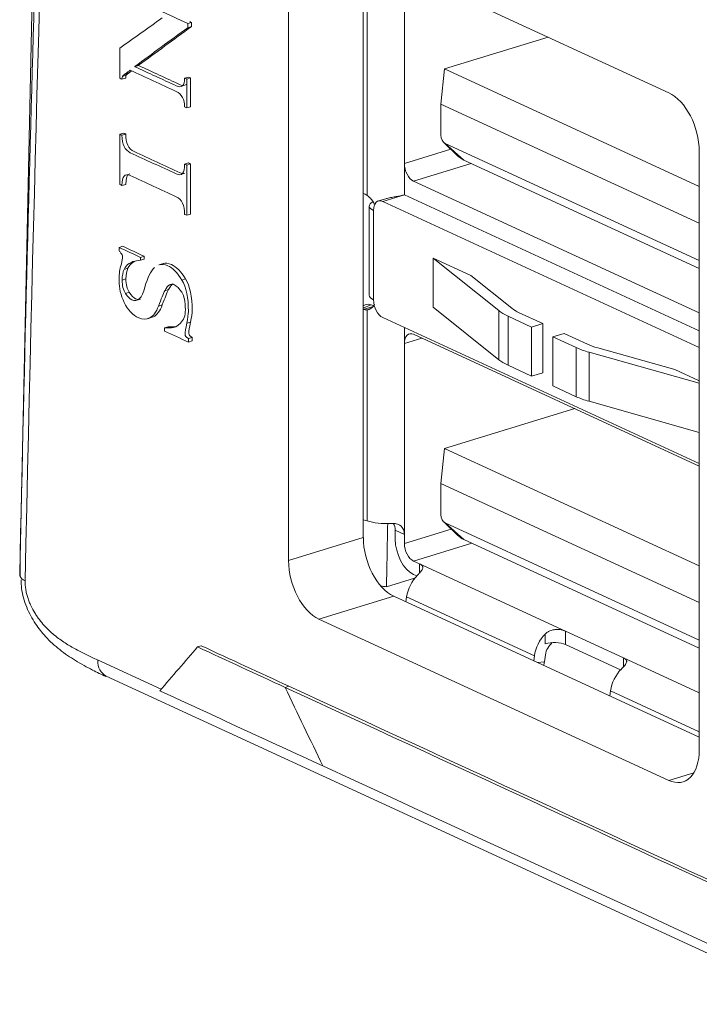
# Model space of a CAD drawing. Header units: millimetres. Extents: x 990 to 1809, y 0 to 562.
# Tile 475 of 550: x 1548 to 1562, y 157 to 177. Entities that reach past the tile are written whole.
import ezdxf

# ---------------------------------------------------------------- set-up
doc = ezdxf.new("R2010")
doc.units = ezdxf.units.MM
doc.layers.add('1', color=7, linetype='Continuous', true_color=0xffffff)
doc.layers.add('10', color=7, linetype='Continuous')

msp = doc.modelspace()

# ---------------------------------------------------------------- linework, layer by layer
at = {"layer": '1', "color": 7, "linetype": 'Continuous', "lineweight": 18}
for p, q in [((1548.746, 199.235), (1548.015, 165.687)), ((1554.224, 179.016), (1561.483, 175.667)), ((1555.144, 166.434), (1555.144, 178.591)), ((1553.593, 165.96), (1553.593, 178.38)), ((1551.577, 177.131), (1551.5, 177.107)), ((1551.577, 177.045), (1551.5, 177.021)), ((1550.481, 176.24), (1550.403, 176.216)), ((1550.481, 176.235), (1550.403, 176.211)), ((1550.226, 176.035), (1550.148, 176.011)), ((1550.263, 176.073), (1550.186, 176.049)), ((1550.293, 176.091), (1550.215, 176.067)), ((1550.215, 175.976), (1550.137, 175.952)), ((1551.514, 175.997), (1551.437, 175.973)), ((1551.558, 175.977), (1551.48, 175.953)), ((1551.558, 175.38), (1551.48, 175.357)), ((1550.17, 174.834), (1550.093, 174.81)), ((1550.215, 174.813), (1550.137, 174.789)), ((1562.114, 174.449), (1562.114, 162.03)), ((1551.514, 174.214), (1551.437, 174.19)), ((1551.558, 174.194), (1551.48, 174.17)), ((1550.215, 173.769), (1550.137, 173.746)), ((1551.558, 173.15), (1551.48, 173.126)), ((1550.152, 172.483), (1550.075, 172.459)), ((1550.36, 172.148), (1550.283, 172.124)), ((1550.6, 172.276), (1550.522, 172.253)), ((1550.6, 172.217), (1550.522, 172.193)), ((1550.997, 172.125), (1550.9, 172.095)), ((1550.26, 172.027), (1550.182, 172.003)), ((1550.218, 171.804), (1550.14, 171.78)), ((1551.455, 171.806), (1551.378, 171.782)), ((1550.287, 171.529), (1550.209, 171.505)), ((1551.104, 171.584), (1551.026, 171.56)), ((1551.199, 171.706), (1551.121, 171.682)), ((1550.972, 171.267), (1550.895, 171.243)), ((1550.663, 170.979), (1550.76, 171.008)), ((1550.788, 171.019), (1550.711, 170.996)), ((1551.558, 170.907), (1551.48, 170.884)), ((1551.098, 170.814), (1551.02, 170.791)), ((1551.241, 170.812), (1551.164, 170.788)), ((1551.592, 170.591), (1551.515, 170.567)), ((1551.592, 170.518), (1551.515, 170.494)), ((1553.593, 165.96), (1555.144, 166.434)), ((1555.625, 165.412), (1556.209, 165.591)), ((1555.775, 165.216), (1554.224, 164.742)), ((1562.114, 162.292), (1555.775, 165.216)), ((1561.483, 161.394), (1554.224, 164.742)), ((1551.78, 164.189), (1551.702, 164.165)), ((1549.632, 163.895), (1550.951, 163.286)), ((1549.81, 163.559), (1653.312, 115.815)), ((1553.601, 163.349), (1553.523, 163.325)), ((1553.601, 163.349), (1553.523, 163.325)), ((1561.483, 161.394), (1562.001, 161.552))]:
    msp.add_line(p, q, dxfattribs=at)
for centre, major_axis, ratio, start_param, end_param in [((1549.938, 41.952), (-0.023, 159.338), 0.017826, 0.192467, 0.683133), ((1550.326, 42.071), (-0.417, 159.233), 0.019797, 0.544318, 0.682164), ((1561.483, 174.741), (-0.292, 0.956), 0.585049, 4.231114, 5.80191), ((1554.965, 198.273), (0.952, 79.213), 0.014631, 4.284796, 4.302957), ((1555.775, 166.143), (0.292, -0.956), 0.585049, 4.231114, 5.80191), ((1554.224, 165.669), (-0.292, 0.956), 0.585049, 1.089521, 2.660317), ((1548.515, 165.653), (0.5, -0.011), 0.397957, 3.141356, 3.314518), ((1548.515, 165.653), (0.5, -0.011), 0.397957, 3.314514, 3.83313), ((1554.965, 164.907), (-1.5, 0), 0.375419, 4.256974, 4.345353), ((1550.02, 164.013), (-0.209, -0.454), 0.718873, 5.282899, 6.283177), ((1561.483, 162.321), (-0.292, 0.956), 0.585049, 2.660317, 4.231114)]:
    msp.add_ellipse(centre, major_axis=major_axis, ratio=ratio, start_param=start_param, end_param=end_param, dxfattribs=at)
for points, knots in [([(1550.183, 177.776), (1550.214, 177.721), (1550.256, 177.681), (1550.309, 177.656), (1550.706, 177.473), (1551.103, 177.29), (1551.5, 177.107)], [0, 0, 0, 0, 0.5, 0.5, 0.5, 1, 1, 1, 1]), ([(1550.403, 176.211), (1550.69, 176.079), (1550.977, 175.947), (1551.264, 175.814), (1551.317, 175.79), (1551.359, 175.79), (1551.391, 175.817)], [0, 0, 0, 0, 0.5, 0.5, 0.5, 1, 1, 1, 1]), ([(1550.481, 176.235), (1550.768, 176.103), (1551.055, 175.97), (1551.342, 175.838), (1551.395, 175.813), (1551.437, 175.814), (1551.468, 175.841)], [0, 0, 0, 0, 0.5, 0.5, 0.5, 1, 1, 1, 1]), ([(1551.391, 175.574), (1551.361, 175.63), (1551.318, 175.67), (1551.264, 175.695), (1550.945, 175.842), (1550.625, 175.99), (1550.306, 176.137)], [0, 0, 0, 0, 0.5, 0.5, 0.5, 1, 1, 1, 1]), ([(1550.137, 174.789), (1550.137, 174.599), (1550.195, 174.478), (1550.309, 174.425), (1550.628, 174.278), (1550.946, 174.132), (1551.264, 173.985), (1551.379, 173.932), (1551.437, 174), (1551.437, 174.19)], [0, 0, 0, 0, 0.333333, 0.333333, 0.333333, 0.666667, 0.666667, 0.666667, 1, 1, 1, 1]), ([(1550.215, 174.813), (1550.215, 174.623), (1550.272, 174.502), (1550.387, 174.449), (1550.705, 174.302), (1551.023, 174.155), (1551.342, 174.009), (1551.378, 173.992), (1551.408, 173.987), (1551.433, 173.994)], [0, 0, 0, 0, 0.432383, 0.432383, 0.432383, 0.864766, 0.864766, 0.864766, 1, 1, 1, 1]), ([(1551.437, 173.146), (1551.437, 173.336), (1551.379, 173.458), (1551.264, 173.512), (1550.946, 173.658), (1550.628, 173.805), (1550.309, 173.952), (1550.195, 174.005), (1550.137, 173.936), (1550.137, 173.746)], [0, 0, 0, 0, 0.333333, 0.333333, 0.333333, 0.666667, 0.666667, 0.666667, 1, 1, 1, 1]), ([(1550.983, 172.121), (1551.039, 172.139), (1551.099, 172.133), (1551.163, 172.104), (1551.266, 172.056), (1551.363, 171.957), (1551.455, 171.806)], [0, 0, 0, 0, 0.389313, 0.389313, 0.389313, 1, 1, 1, 1]), ([(1550.184, 171.314), (1550.111, 171.469), (1550.075, 171.617), (1550.075, 171.76), (1550.075, 171.851), (1550.079, 171.918), (1550.087, 171.962)], [0, 0, 0, 0, 0.5, 0.5, 0.5, 1, 1, 1, 1]), ([(1550.906, 172.097), (1550.962, 172.115), (1551.022, 172.11), (1551.086, 172.08), (1551.189, 172.033), (1551.286, 171.934), (1551.378, 171.782)], [0, 0, 0, 0, 0.389313, 0.389313, 0.389313, 1, 1, 1, 1]), ([(1551.378, 171.782), (1551.469, 171.631), (1551.515, 171.413), (1551.515, 171.128), (1551.515, 171.072), (1551.503, 170.99), (1551.48, 170.884)], [0, 0, 0, 0, 0.5, 0.5, 0.5, 1, 1, 1, 1]), ([(1551.455, 171.806), (1551.546, 171.655), (1551.592, 171.437), (1551.592, 171.152), (1551.592, 171.096), (1551.581, 171.014), (1551.558, 170.907)], [0, 0, 0, 0, 0.5, 0.5, 0.5, 1, 1, 1, 1]), ([(1550.209, 171.505), (1550.255, 171.435), (1550.299, 171.39), (1550.341, 171.371), (1550.461, 171.316), (1550.552, 171.404), (1550.613, 171.636)], [0, 0, 0, 0, 0.5, 0.5, 0.5, 1, 1, 1, 1]), ([(1550.287, 171.529), (1550.332, 171.458), (1550.377, 171.414), (1550.418, 171.395), (1550.454, 171.378), (1550.488, 171.375), (1550.519, 171.384)], [0, 0, 0, 0, 0.768603, 0.768603, 0.768603, 1, 1, 1, 1]), ([(1551.378, 171.53), (1551.328, 171.606), (1551.277, 171.656), (1551.226, 171.68), (1551.186, 171.698), (1551.151, 171.699), (1551.121, 171.682)], [0, 0, 0, 0, 0.5, 0.5, 0.5, 1, 1, 1, 1]), ([(1551.35, 170.886), (1551.418, 170.952), (1551.452, 171.046), (1551.452, 171.166), (1551.452, 171.332), (1551.427, 171.454), (1551.378, 171.53)], [0, 0, 0, 0, 0.5, 0.5, 0.5, 1, 1, 1, 1]), ([(1550.711, 170.996), (1550.635, 170.962), (1550.561, 170.961), (1550.488, 170.995), (1550.359, 171.054), (1550.258, 171.161), (1550.184, 171.314)], [0, 0, 0, 0, 0.5, 0.5, 0.5, 1, 1, 1, 1]), ([(1551.558, 170.907), (1551.535, 170.802), (1551.523, 170.725), (1551.523, 170.677), (1551.523, 170.646), (1551.546, 170.617), (1551.592, 170.591)], [0, 0, 0, 0, 0.5, 0.5, 0.5, 1, 1, 1, 1]), ([(1551.48, 170.884), (1551.458, 170.778), (1551.446, 170.701), (1551.446, 170.654), (1551.446, 170.622), (1551.469, 170.593), (1551.515, 170.567)], [0, 0, 0, 0, 0.5, 0.5, 0.5, 1, 1, 1, 1]), ([(1548.045, 165.558), (1548.044, 165.498), (1548.053, 165.308), (1548.147, 164.983), (1548.329, 164.647), (1548.566, 164.35), (1548.849, 164.092), (1549.187, 163.871), (1549.502, 163.693), (1549.713, 163.593), (1549.805, 163.553)], [0, 0, 0, 0, 0.056271, 0.179452, 0.30175, 0.410652, 0.551619, 0.702021, 0.869309, 1, 1, 1, 1]), ([(1548.127, 165.535), (1548.126, 165.479), (1548.13, 165.422), (1548.142, 165.349), (1548.144, 165.334), (1548.15, 165.305), (1548.153, 165.29), (1548.164, 165.246), (1548.172, 165.218), (1548.19, 165.16), (1548.2, 165.132), (1548.217, 165.09), (1548.223, 165.077), (1548.235, 165.049), (1548.241, 165.036), (1548.272, 164.969), (1548.299, 164.918), (1548.344, 164.846), (1548.359, 164.822), (1548.391, 164.776), (1548.407, 164.754), (1548.456, 164.69), (1548.489, 164.649), (1548.558, 164.573), (1548.593, 164.537), (1548.647, 164.487), (1548.665, 164.47), (1548.702, 164.438), (1548.72, 164.423), (1548.812, 164.348), (1548.885, 164.295), (1549.034, 164.199), (1549.108, 164.156), (1549.257, 164.075), (1549.332, 164.037), (1549.482, 163.964), (1549.557, 163.929), (1549.632, 163.895)], [0, 0, 0, 0, 0.0625, 0.0625, 0.078125, 0.078125, 0.09375, 0.09375, 0.125, 0.125, 0.15625, 0.15625, 0.171875, 0.171875, 0.1875, 0.1875, 0.25, 0.25, 0.28125, 0.28125, 0.3125, 0.3125, 0.375, 0.375, 0.4375, 0.4375, 0.46875, 0.46875, 0.5, 0.5, 0.625, 0.625, 0.75, 0.75, 0.875, 0.875, 1, 1, 1, 1])]:
    msp.add_open_spline(points, degree=3, knots=knots, dxfattribs=at)
for points, degree in [([(1550.093, 176.598), (1550.386, 176.808), (1550.68, 177.017), (1550.973, 177.227)], 3), ([(1551.577, 177.045), (1551.212, 176.776), (1550.846, 176.508), (1550.481, 176.24)], 3), ([(1551.5, 177.107), (1551.5, 177.078), (1551.5, 177.05), (1551.5, 177.021)], 3), ([(1551.541, 177.147), (1551.553, 177.142), (1551.565, 177.136), (1551.577, 177.131)], 3), ([(1551.577, 177.131), (1551.577, 177.102), (1551.577, 177.073), (1551.577, 177.045)], 3), ([(1551.5, 177.021), (1551.134, 176.753), (1550.769, 176.484), (1550.403, 176.216)], 3), ([(1550.093, 175.973), (1550.093, 176.181), (1550.093, 176.39), (1550.093, 176.598)], 3), ([(1550.403, 176.216), (1550.403, 176.214), (1550.403, 176.213), (1550.403, 176.211)], 3), ([(1550.481, 176.24), (1550.481, 176.238), (1550.481, 176.237), (1550.481, 176.235)], 3), ([(1550.148, 176.011), (1550.141, 175.997), (1550.137, 175.978), (1550.137, 175.952)], 3), ([(1550.186, 176.049), (1550.168, 176.037), (1550.156, 176.025), (1550.148, 176.011)], 3), ([(1550.215, 176.067), (1550.213, 176.067), (1550.203, 176.06), (1550.186, 176.049)], 3), ([(1550.306, 176.137), (1550.276, 176.114), (1550.246, 176.091), (1550.215, 176.067)], 3), ([(1550.226, 176.035), (1550.218, 176.021), (1550.215, 176.002), (1550.215, 175.976)], 3), ([(1550.263, 176.073), (1550.246, 176.061), (1550.234, 176.049), (1550.226, 176.035)], 3), ([(1550.293, 176.091), (1550.291, 176.09), (1550.281, 176.084), (1550.263, 176.073)], 3), ([(1550.335, 176.124), (1550.321, 176.113), (1550.307, 176.102), (1550.293, 176.091)], 3), ([(1550.137, 175.952), (1550.122, 175.959), (1550.108, 175.966), (1550.093, 175.973)], 3), ([(1551.391, 175.817), (1551.421, 175.844), (1551.437, 175.896), (1551.437, 175.973)], 3), ([(1551.437, 175.973), (1551.451, 175.967), (1551.466, 175.96), (1551.48, 175.953)], 3), ([(1551.48, 175.953), (1551.48, 175.754), (1551.48, 175.555), (1551.48, 175.357)], 3), ([(1551.514, 175.997), (1551.529, 175.99), (1551.543, 175.984), (1551.558, 175.977)], 3), ([(1551.558, 175.977), (1551.558, 175.778), (1551.558, 175.579), (1551.558, 175.38)], 3), ([(1551.437, 175.377), (1551.437, 175.454), (1551.421, 175.52), (1551.391, 175.574)], 3), ([(1551.48, 175.357), (1551.466, 175.363), (1551.451, 175.37), (1551.437, 175.377)], 3), ([(1550.093, 174.81), (1550.108, 174.803), (1550.122, 174.796), (1550.137, 174.789)], 3), ([(1550.093, 173.766), (1550.093, 174.114), (1550.093, 174.462), (1550.093, 174.81)], 3), ([(1550.17, 174.834), (1550.185, 174.827), (1550.2, 174.82), (1550.215, 174.813)], 3), ([(1551.437, 174.19), (1551.451, 174.183), (1551.466, 174.177), (1551.48, 174.17)], 3), ([(1551.48, 174.17), (1551.48, 173.822), (1551.48, 173.474), (1551.48, 173.126)], 3), ([(1551.514, 174.214), (1551.529, 174.207), (1551.543, 174.2), (1551.558, 174.194)], 3), ([(1551.558, 174.194), (1551.558, 173.846), (1551.558, 173.498), (1551.558, 173.15)], 3), ([(1550.297, 173.99), (1550.242, 173.974), (1550.215, 173.9), (1550.215, 173.769)], 3), ([(1550.137, 173.746), (1550.122, 173.753), (1550.108, 173.759), (1550.093, 173.766)], 3), ([(1551.48, 173.126), (1551.466, 173.133), (1551.451, 173.14), (1551.437, 173.146)], 3), ([(1550.075, 172.459), (1550.224, 172.39), (1550.373, 172.321), (1550.522, 172.253)], 3), ([(1550.075, 172.389), (1550.075, 172.413), (1550.075, 172.436), (1550.075, 172.459)], 3), ([(1550.115, 172.343), (1550.103, 172.357), (1550.09, 172.372), (1550.075, 172.389)], 3), ([(1550.141, 172.307), (1550.135, 172.318), (1550.126, 172.33), (1550.115, 172.343)], 3), ([(1550.152, 172.483), (1550.301, 172.414), (1550.451, 172.345), (1550.6, 172.276)], 3), ([(1550.087, 171.962), (1550.095, 172.007), (1550.107, 172.059), (1550.124, 172.121)], 3), ([(1550.124, 172.121), (1550.14, 172.183), (1550.149, 172.232), (1550.15, 172.269)], 3), ([(1550.15, 172.269), (1550.15, 172.283), (1550.146, 172.296), (1550.141, 172.307)], 3), ([(1550.283, 172.124), (1550.243, 172.099), (1550.209, 172.059), (1550.182, 172.003)], 3), ([(1550.36, 172.148), (1550.32, 172.123), (1550.287, 172.082), (1550.26, 172.027)], 3), ([(1550.385, 172.17), (1550.356, 172.165), (1550.322, 172.15), (1550.283, 172.124)], 3), ([(1550.406, 172.174), (1550.392, 172.167), (1550.376, 172.158), (1550.36, 172.148)], 3), ([(1550.522, 172.193), (1550.459, 172.183), (1550.414, 172.176), (1550.385, 172.17)], 3), ([(1550.522, 172.253), (1550.522, 172.233), (1550.522, 172.213), (1550.522, 172.193)], 3), ([(1550.6, 172.276), (1550.6, 172.256), (1550.6, 172.237), (1550.6, 172.217)], 3), ([(1550.182, 172.003), (1550.155, 171.948), (1550.141, 171.873), (1550.14, 171.78)], 3), ([(1550.26, 172.027), (1550.232, 171.971), (1550.219, 171.897), (1550.218, 171.804)], 3), ([(1550.613, 171.636), (1550.667, 171.835), (1550.734, 171.97), (1550.814, 172.042)], 3), ([(1550.14, 171.78), (1550.14, 171.666), (1550.163, 171.575), (1550.209, 171.505)], 3), ([(1550.218, 171.804), (1550.218, 171.69), (1550.241, 171.598), (1550.287, 171.529)], 3), ([(1551.026, 171.56), (1550.993, 171.496), (1550.949, 171.391), (1550.895, 171.243)], 3), ([(1551.104, 171.584), (1551.071, 171.519), (1551.027, 171.414), (1550.972, 171.267)], 3), ([(1551.121, 171.682), (1551.091, 171.664), (1551.059, 171.624), (1551.026, 171.56)], 3), ([(1551.199, 171.706), (1551.169, 171.688), (1551.137, 171.648), (1551.104, 171.584)], 3), ([(1550.895, 171.243), (1550.847, 171.113), (1550.785, 171.031), (1550.711, 170.996)], 3), ([(1550.972, 171.267), (1550.925, 171.137), (1550.863, 171.055), (1550.788, 171.019)], 3), ([(1551.02, 170.791), (1551.068, 170.79), (1551.116, 170.789), (1551.164, 170.788)], 3), ([(1551.02, 170.722), (1551.02, 170.745), (1551.02, 170.768), (1551.02, 170.791)], 3), ([(1551.515, 170.494), (1551.35, 170.57), (1551.185, 170.646), (1551.02, 170.722)], 3), ([(1551.098, 170.814), (1551.146, 170.813), (1551.193, 170.813), (1551.241, 170.812)], 3), ([(1551.164, 170.788), (1551.221, 170.787), (1551.282, 170.82), (1551.35, 170.886)], 3), ([(1551.515, 170.567), (1551.515, 170.543), (1551.515, 170.518), (1551.515, 170.494)], 3), ([(1551.592, 170.591), (1551.592, 170.566), (1551.592, 170.542), (1551.592, 170.518)], 3), ([(1548.028, 165.906), (1548.022, 165.63)], 1), ([(1551.702, 164.165), (1551.443, 163.861), (1551.183, 163.557), (1550.923, 163.254)], 3), ([(1553.523, 163.325), (1552.916, 163.605), (1552.309, 163.885), (1551.702, 164.165)], 3), ([(1553.601, 163.349), (1552.994, 163.629), (1552.387, 163.909), (1551.78, 164.189)], 3), ([(1573.997, 153.94), (1567.198, 157.076), (1560.399, 160.213), (1553.601, 163.349)], 3), ([(1550.923, 163.254), (1552.049, 162.734), (1553.176, 162.214), (1554.302, 161.695)], 3), ([(1573.961, 153.897), (1567.148, 157.04), (1560.336, 160.183), (1553.523, 163.325)], 3), ([(1553.523, 163.325), (1553.783, 162.782), (1554.042, 162.238), (1554.302, 161.695)], 3), ([(1554.302, 161.695), (1554.042, 162.238), (1553.783, 162.782), (1553.523, 163.325)], 3), ([(1554.302, 161.695), (1582.543, 148.668), (1610.783, 135.641), (1639.023, 122.614)], 3)]:
    msp.add_open_spline(points, degree=degree, dxfattribs=at)
at = {"layer": '10', "color": 7, "linetype": 'Continuous', "lineweight": 18}
for p, q in [((1555.996, 178.196), (1555.996, 174.201)), ((1555.224, 173.539), (1555.224, 177.922)), ((1556.825, 176.164), (1558.98, 176.822)), ((1556.825, 176.164), (1556.753, 175.436)), ((1562.114, 173.724), (1556.825, 176.164)), ((1556.753, 175.436), (1556.753, 174.788)), ((1562.114, 172.963), (1556.753, 175.436)), ((1556.813, 174.637), (1557.1, 174.363)), ((1556.841, 174.617), (1557.229, 174.272)), ((1556.841, 174.617), (1562.114, 172.185)), ((1555.996, 174.201), (1556.961, 174.496)), ((1555.996, 174.201), (1555.996, 173.552)), ((1557.383, 174.201), (1556.185, 173.836)), ((1562.114, 172.019), (1557.229, 174.272)), ((1562.114, 171.1), (1556.185, 173.836)), ((1555.144, 173.583), (1555.144, 173.583)), ((1555.996, 173.552), (1555.546, 173.415)), ((1555.996, 173.552), (1562.114, 170.73)), ((1555.611, 173.47), (1555.458, 173.424)), ((1562.114, 170.385), (1555.546, 173.415)), ((1555.267, 173.319), (1555.267, 171.465)), ((1555.356, 173.224), (1555.356, 171.37)), ((1557.953, 171.148), (1556.591, 172.237)), ((1556.591, 171.218), (1556.591, 172.237)), ((1556.591, 172.237), (1557.374, 171.876)), ((1557.374, 171.876), (1558.224, 171.196)), ((1555.144, 171.201), (1555.303, 171.27)), ((1555.184, 171.267), (1555.144, 171.25)), ((1555.144, 171.173), (1555.347, 171.235)), ((1555.144, 171.173), (1555.144, 171.173)), ((1555.224, 166.781), (1555.224, 171.164)), ((1555.303, 171.27), (1555.358, 171.252)), ((1556.591, 171.218), (1557.953, 170.129)), ((1557.953, 170.129), (1557.953, 171.148)), ((1558.867, 170.878), (1558.38, 171.103)), ((1555.546, 171.005), (1562.114, 167.975)), ((1558.147, 171.032), (1558.147, 170.012)), ((1558.147, 171.032), (1558.634, 170.807)), ((1555.996, 170.797), (1555.996, 170.466)), ((1558.634, 170.807), (1558.867, 170.878)), ((1558.634, 169.788), (1558.634, 170.807)), ((1558.867, 169.859), (1558.867, 170.878)), ((1556.358, 170.577), (1555.996, 170.466)), ((1556.185, 170.656), (1562.114, 167.921)), ((1559.309, 170.675), (1559.076, 170.604)), ((1559.076, 169.584), (1559.076, 170.604)), ((1559.076, 170.604), (1559.562, 170.379)), ((1559.795, 170.45), (1559.309, 170.675)), ((1555.996, 170.466), (1555.996, 166.499)), ((1559.562, 169.359), (1559.562, 170.379)), ((1559.826, 170.284), (1559.826, 169.264)), ((1562.114, 169.64), (1559.826, 170.284)), ((1560.006, 170.374), (1561.608, 169.923)), ((1558.634, 169.788), (1558.147, 170.012)), ((1561.608, 169.923), (1562.114, 169.69)), ((1558.867, 169.859), (1558.634, 169.788)), ((1559.562, 169.359), (1559.076, 169.584)), ((1559.826, 169.264), (1562.114, 168.62)), ((1559.532, 169.113), (1556.825, 168.286)), ((1556.825, 168.286), (1556.753, 167.558)), ((1562.114, 165.846), (1556.825, 168.286)), ((1556.753, 167.558), (1556.753, 166.909)), ((1562.114, 165.085), (1556.753, 167.558)), ((1555.144, 166.807), (1555.224, 166.781)), ((1555.996, 166.313), (1556.968, 166.611)), ((1556.813, 166.759), (1557.1, 166.484)), ((1556.841, 166.739), (1557.229, 166.394)), ((1556.841, 166.739), (1562.114, 164.307)), ((1555.806, 166.401), (1555.806, 166.586)), ((1555.996, 166.499), (1555.806, 166.586)), ((1555.996, 166.313), (1555.996, 166.499)), ((1557.229, 166.394), (1562.114, 164.141)), ((1557.395, 166.318), (1556.185, 165.948)), ((1556.185, 165.948), (1556.311, 165.89)), ((1556.311, 165.702), (1556.311, 165.89)), ((1556.311, 165.89), (1559.341, 164.492)), ((1556.251, 165.639), (1556.185, 165.67)), ((1556.042, 165.203), (1556.028, 165.1)), ((1558.693, 163.98), (1556.042, 165.203)), ((1558.919, 164.23), (1558.919, 164.434)), ((1559.341, 164.492), (1559.341, 164.214)), ((1559.341, 164.492), (1560.54, 163.939)), ((1560.48, 163.689), (1559.341, 164.214)), ((1558.679, 163.877), (1558.693, 163.98)), ((1558.923, 164.002), (1558.902, 163.853)), ((1558.902, 163.853), (1558.76, 163.84)), ((1560.54, 163.751), (1560.54, 163.939)), ((1560.54, 163.939), (1562.114, 163.213)), ((1560.271, 163.252), (1560.257, 163.149)), ((1562.114, 162.402), (1560.271, 163.252))]:
    msp.add_line(p, q, dxfattribs=at)
for centre, major_axis, ratio, start_param, end_param in [((1556.841, 174.747), (-0.041, 0.134), 0.585049, 1.089521, 2.660317), ((1556.185, 174.114), (0.088, -0.287), 0.585049, 4.231114, 5.80191), ((1557.229, 174.865), (-0.187, 0.612), 0.585049, 2.335776, 2.660317), ((1555.144, 173.304), (-0.125, 0.274), 0.705594, 5.35366, 5.708347), ((1555.667, 173.319), (0.4, 0), 0.375419, 2.511799, 3.824717), ((1555.546, 173.137), (-0.088, 0.287), 0.585049, 5.80191, 7.372695), ((1555.667, 171.465), (-0.4, 0), 0.375419, 0, 0.683124), ((1555.546, 171.283), (-0.088, 0.287), 0.585049, 1.089521, 2.660317), ((1555.144, 171.451), (-0.125, 0.274), 0.705594, 2.566754, 2.921441), ((1555.303, 170.992), (0.119, -0.275), 0.700991, 2.587221, 3.141615), ((1559.311, 171.387), (1.5, 0), 0.375419, 3.580371, 3.824717), ((1559.311, 171.387), (-1.2, 0), 0.375419, 0.438778, 0.683124), ((1556.185, 170.378), (0.088, -0.287), 0.585049, 2.660317, 4.231114), ((1560.726, 170.734), (1.5, 0), 0.375419, 3.824717, 4.069063), ((1560.726, 170.734), (-1.2, 0), 0.375419, 0.683124, 0.92747), ((1559.311, 170.368), (-1.5, 0), 0.375419, 0.438778, 0.683124), ((1560.726, 169.715), (-1.5, 0), 0.375419, 0.683124, 0.92747), ((1556.841, 166.869), (-0.041, 0.134), 0.585049, 1.089521, 2.660317), ((1555.617, 166.952), (-0.6, 0), 0.375419, 0.857657, 1.730322), ((1555.574, 166.515), (-0.126, -0.272), 0.718873, 2.141307, 2.744665), ((1556.185, 166.226), (-0.175, 0.574), 0.585049, 1.089521, 2.660317), ((1557.229, 166.987), (-0.187, 0.612), 0.585049, 2.335776, 2.660317), ((1556.185, 166.226), (0.088, -0.287), 0.585049, 4.231114, 5.80191), ((1556.501, 165.246), (0.251, 0.545), 0.718873, 1.094109, 1.966774), ((1559.152, 164.023), (-0.251, -0.545), 0.718873, 4.235702, 5.108367), ((1559.108, 164.143), (0.3, 0), 0.375419, 0.683124, 2.25392), ((1559.152, 164.023), (0.126, 0.272), 0.718873, 0.955442, 1.966774), ((1558.712, 163.941), (0.028, -0.299), 0.641351, 0.951527, 1.2138), ((1560.73, 163.295), (0.251, 0.545), 0.718873, 1.094109, 1.966774)]:
    msp.add_ellipse(centre, major_axis=major_axis, ratio=ratio, start_param=start_param, end_param=end_param, dxfattribs=at)
for points, knots in [([(1555.611, 173.47), (1555.612, 173.471), (1555.613, 173.471), (1555.622, 173.474), (1555.63, 173.476), (1555.669, 173.486), (1555.701, 173.492), (1555.749, 173.501), (1555.765, 173.504), (1555.796, 173.509), (1555.811, 173.512), (1555.857, 173.52), (1555.886, 173.525), (1555.943, 173.537), (1555.97, 173.544), (1555.996, 173.552)], [0, 0, 0, 0, 0.007358, 0.007358, 0.065748, 0.065748, 0.299311, 0.299311, 0.416093, 0.416093, 0.532874, 0.532874, 0.766437, 0.766437, 1, 1, 1, 1]), ([(1555.382, 173.341), (1555.379, 173.35), (1555.375, 173.359), (1555.364, 173.381), (1555.356, 173.394), (1555.339, 173.42), (1555.33, 173.433), (1555.31, 173.457), (1555.3, 173.469), (1555.285, 173.485), (1555.279, 173.491), (1555.268, 173.501), (1555.263, 173.507), (1555.247, 173.521), (1555.236, 173.531), (1555.224, 173.539)], [0, 0, 0, 0, 0.110994, 0.110994, 0.288795, 0.288795, 0.466596, 0.466596, 0.644397, 0.644397, 0.733298, 0.733298, 0.822199, 0.822199, 1, 1, 1, 1]), ([(1555.374, 171.272), (1555.373, 171.27), (1555.372, 171.268), (1555.364, 171.255), (1555.356, 171.244), (1555.339, 171.224), (1555.33, 171.215), (1555.31, 171.199), (1555.3, 171.192), (1555.285, 171.183), (1555.279, 171.181), (1555.268, 171.176), (1555.263, 171.174), (1555.247, 171.168), (1555.236, 171.165), (1555.224, 171.164)], [0, 0, 0, 0, 0.035914, 0.035914, 0.228731, 0.228731, 0.421548, 0.421548, 0.614365, 0.614365, 0.710774, 0.710774, 0.807183, 0.807183, 1, 1, 1, 1]), ([(1555.712, 166.729), (1555.732, 166.73), (1555.752, 166.731), (1555.781, 166.729), (1555.79, 166.728), (1555.809, 166.725), (1555.818, 166.724), (1555.845, 166.718), (1555.861, 166.713), (1555.885, 166.702), (1555.892, 166.698), (1555.906, 166.69), (1555.92, 166.68), (1555.932, 166.669), (1555.943, 166.658), (1555.948, 166.652), (1555.962, 166.632), (1555.97, 166.618), (1555.98, 166.595), (1555.983, 166.587), (1555.987, 166.57), (1555.989, 166.562), (1555.994, 166.536), (1555.996, 166.518), (1555.996, 166.499)], [0, 0, 0, 0, 0.125, 0.125, 0.1875, 0.1875, 0.25, 0.25, 0.375, 0.375, 0.4375, 0.4375, 0.5, 0.5625, 0.5625, 0.625, 0.625, 0.75, 0.75, 0.8125, 0.8125, 0.875, 0.875, 1, 1, 1, 1]), ([(1556.311, 165.89), (1556.324, 165.884), (1556.335, 165.878), (1556.349, 165.867), (1556.353, 165.864), (1556.361, 165.857), (1556.364, 165.853), (1556.373, 165.842), (1556.376, 165.834), (1556.378, 165.821), (1556.379, 165.817), (1556.378, 165.808), (1556.378, 165.803), (1556.374, 165.789), (1556.369, 165.779), (1556.357, 165.757), (1556.349, 165.746), (1556.334, 165.728), (1556.329, 165.722), (1556.318, 165.709), (1556.313, 165.703), (1556.295, 165.684), (1556.282, 165.67), (1556.268, 165.657)], [0, 0, 0, 0, 0.125, 0.125, 0.1875, 0.1875, 0.25, 0.25, 0.375, 0.375, 0.4375, 0.4375, 0.5, 0.5, 0.625, 0.625, 0.75, 0.75, 0.8125, 0.8125, 0.875, 0.875, 1, 1, 1, 1]), ([(1558.919, 164.434), (1558.933, 164.448), (1558.948, 164.46), (1558.972, 164.476), (1558.98, 164.481), (1558.998, 164.491), (1559.007, 164.495), (1559.034, 164.507), (1559.053, 164.513), (1559.082, 164.52), (1559.092, 164.522), (1559.113, 164.525), (1559.133, 164.527), (1559.152, 164.528), (1559.172, 164.528), (1559.182, 164.528), (1559.211, 164.526), (1559.23, 164.524), (1559.257, 164.519), (1559.265, 164.517), (1559.282, 164.513), (1559.291, 164.511), (1559.314, 164.503), (1559.328, 164.498), (1559.341, 164.492)], [0, 0, 0, 0, 0.125, 0.125, 0.1875, 0.1875, 0.25, 0.25, 0.375, 0.375, 0.4375, 0.4375, 0.5, 0.5625, 0.5625, 0.625, 0.625, 0.75, 0.75, 0.8125, 0.8125, 0.875, 0.875, 1, 1, 1, 1]), ([(1560.54, 163.939), (1560.553, 163.933), (1560.564, 163.927), (1560.578, 163.917), (1560.583, 163.913), (1560.59, 163.906), (1560.593, 163.902), (1560.602, 163.891), (1560.605, 163.883), (1560.608, 163.87), (1560.608, 163.866), (1560.607, 163.857), (1560.607, 163.852), (1560.603, 163.838), (1560.599, 163.828), (1560.586, 163.806), (1560.578, 163.795), (1560.564, 163.777), (1560.558, 163.771), (1560.548, 163.758), (1560.542, 163.752), (1560.524, 163.733), (1560.511, 163.72), (1560.497, 163.706)], [0, 0, 0, 0, 0.125, 0.125, 0.1875, 0.1875, 0.25, 0.25, 0.375, 0.375, 0.4375, 0.4375, 0.5, 0.5, 0.625, 0.625, 0.75, 0.75, 0.8125, 0.8125, 0.875, 0.875, 1, 1, 1, 1])]:
    msp.add_open_spline(points, degree=3, knots=knots, dxfattribs=at)

doc.saveas('drawing.dxf')
